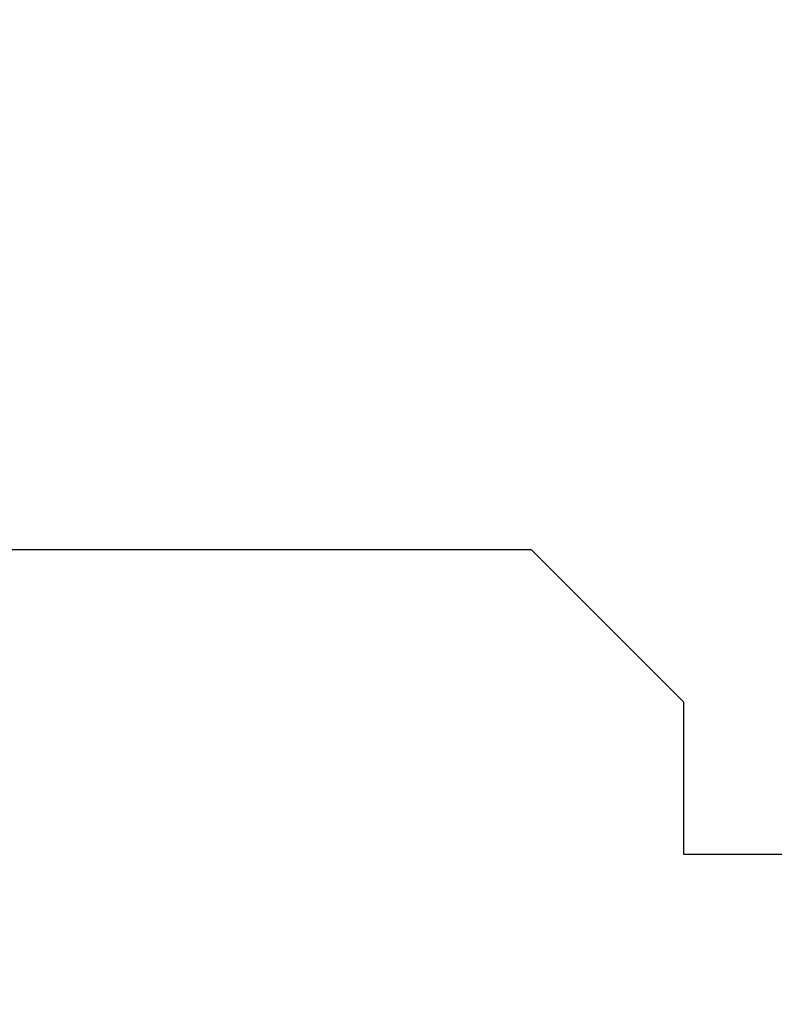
# Model space of a CAD drawing. Header units: centimetres. Extents: x -15121 to 30567, y -60641 to 0.
# Tile 403 of 656: x 1080.3573 to 1080.4191, y -23150.8751 to -23150.7943. Entities that reach past the tile are written whole.
import ezdxf

# ---------------------------------------------------------------- set-up
doc = ezdxf.new("R2010")
doc.units = ezdxf.units.CM
doc.header["$LTSCALE"] = 60
doc.layers.add('AIKA rzut sufitu wymiarowanie lobby', color=7, linetype='Continuous')
doc.layers.add('CrossSectionsProfils', color=7, linetype='Continuous')
doc.styles.add('wymiar', font='txt.shx', dxfattribs={"width": 0.6})
doc.dimstyles.new('Dwudziestka', dxfattribs={"dimtxt": 7, "dimasz": 0.7, "dimexe": 5, "dimexo": 0, "dimgap": 2.5, "dimtad": 1, "dimtoh": 1, "dimdec": 3, "dimrnd": 0.5, "dimdsep": 46, "dimtxsty": 'wymiar', "dimblk": 'znacznik', "dimcen": 0, "dimdle": 5, "dimse1": 1, "dimse2": 1, "dimclrd": 256, "dimclre": 256, "dimclrt": 256, "dimadec": 0, "dimazin": 0, "dimtfac": 0.4, "dimtdec": 3, "dimtix": 1, "dimtofl": 0, "dimtmove": 2, "dimatfit": 3, "dimldrblk": 'znacznik', "dimfxl": 1, "dimtolj": 1, "dimarcsym": 0})

# ---------------------------------------------------------------- blocks, each defined once
blk = doc.blocks.new('K51_8478_X', base_point=(-7895.1152, 2506.40722))
at = {"layer": 'CrossSectionsProfils', "flags": 128}
blk.add_lwpolyline([(-7834.11903, 2504.60722), (-7819.61892, 2504.80722), (-7819.61892, 2504.60722), (-7818.11892, 2504.60722), (-7818.11892, 2502.40722), (-7819.61892, 2502.40722), (-7819.61892, 2501.40722), (-7816.11968, 2501.40722), (-7815.11968, 2502.40722), (-7816.91892, 2502.40722), (-7816.91892, 2505.20722), (-7814.36892, 2505.20722), (-7814.36892, 2505.08222), (-7814.24392, 2504.95722), (-7813.49392, 2504.95722), (-7813.36892, 2505.08222), (-7813.36892, 2505.20722), (-7812.36892, 2505.20722), (-7812.21892, 2505.00722), (-7812.01892, 2505.00722), (-7811.86892, 2505.20722), (-7809.31892, 2505.20722), (-7809.31892, 2502.40722), (-7811.11892, 2502.40722)], dxfattribs=at)
blk = doc.blocks.new('znacznik')
at = {"color": 0}
for points in [[(0, -5), (0, 5)], [(-4, 0), (4, 0)]]:
    blk.add_lwpolyline(points, dxfattribs=at)
at = {"color": 1}
blk.add_lwpolyline([(-2.12132, -2.12132), (2.12132, 2.12132)], dxfattribs=at)
blk = doc.blocks.new('*D7253')
at = {"layer": 'AIKA rzut sufitu wymiarowanie lobby', "lineweight": -2, "transparency": 16777216}
blk.add_line((970.468437, -23167.852777), (1342.588032, -23167.852777), dxfattribs=at)
at = {"layer": 'Defpoints', "color": 0, "transparency": 16777216}
for p in [(969.768437, -23147.521541), (1343.288032, -23147.521541), (1343.288032, -23167.852777)]:
    blk.add_point(p, dxfattribs=at)
at = {"layer": 'AIKA rzut sufitu wymiarowanie lobby', "lineweight": -2, "transparency": 16777216, "xscale": 0.7, "yscale": 0.7, "zscale": 0.7, "rotation": 180}
blk.add_blockref('znacznik', (969.768437, -23167.852777), dxfattribs=at)
at = {"layer": 'AIKA rzut sufitu wymiarowanie lobby', "lineweight": -2, "transparency": 16777216, "xscale": 0.7, "yscale": 0.7, "zscale": 0.7}
blk.add_blockref('znacznik', (1343.288032, -23167.852777), dxfattribs=at)
at = {"layer": 'AIKA rzut sufitu wymiarowanie lobby', "transparency": 16777216, "insert": (1156.528235, -23161.852777), "char_height": 7, "attachment_point": 5, "style": 'wymiar'}
blk.add_mtext('\\A1;373.5', dxfattribs=at)

msp = doc.modelspace()

# ---------------------------------------------------------------- block references
at = {"layer": 'CrossSectionsProfils', "xscale": 0.1, "yscale": -0.1, "zscale": 0.1}
msp.add_blockref('K51_8478_X', (1072.237087, -23150.982777), dxfattribs=at)

# ---------------------------------------------------------------- dimensions: what is measured, and where the dimension line sits
at = {"layer": 'AIKA rzut sufitu wymiarowanie lobby', "color": 2}
dim = msp.add_linear_dim(base=(1343.288032, -23167.852777), p1=(969.768437, -23147.521541), p2=(1343.288032, -23147.521541), dimstyle='Dwudziestka', dxfattribs=at)
dim.commit()
dim.dimension.update_dxf_attribs({"geometry": '*D7253', "text_midpoint": (1156.528235, -23161.852777)})

doc.saveas('drawing.dxf')
